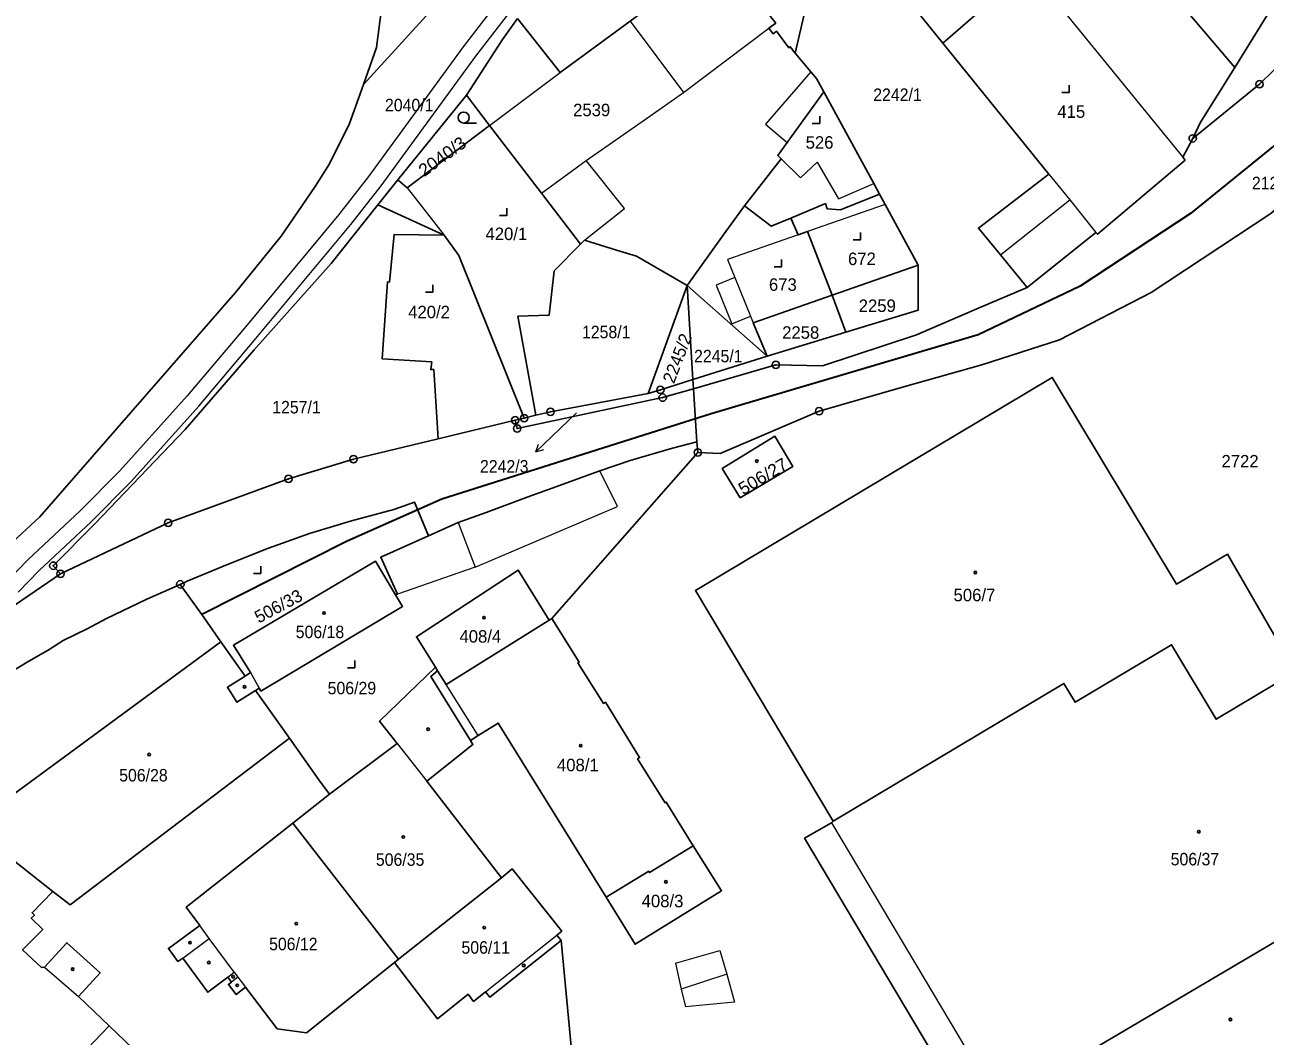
# Model space of a CAD drawing. Extents: x -679733 to -673243, y -1075091 to -1066557.
# Drawn here: x -677024.3 to -676855.4, y -1070716.7 to -1070579 of the extents above; entities that cross this region are included whole.
import ezdxf
from ezdxf.enums import TextEntityAlignment as Align

# ---------------------------------------------------------------- set-up
doc = ezdxf.new("R2010")
doc.units = 0
doc.header["$LTSCALE"] = 0.68
for name, color, linetype, lineweight in [('1', 7, 'Continuous', 25), ('13', 7, 'Continuous', 13), ('3', 7, 'Continuous', 25), ('4', 7, 'Continuous', 13), ('5', 7, 'Continuous', 25), ('6', 7, 'Continuous', 35), ('7', 7, 'Continuous', 13), ('8', 7, 'Continuous', 25)]:
    doc.layers.add(name, color=color, linetype=linetype, lineweight=lineweight)
doc.layers.add('2', color=7, linetype='Continuous')

msp = doc.modelspace()

# ---------------------------------------------------------------- linework, layer by layer
at = {"layer": '1'}
for p, q in [((-676859.47, -1070584.79), (-676849.79, -1070569.04)), ((-676973.53, -1070600.09), (-676964.18, -1070588.55)), ((-676961.04, -1070592.7), (-676964.18, -1070588.55)), ((-676976.25, -1070603.52), (-676967.22, -1070607.61)), ((-676939.41, -1070629.21), (-676934.11, -1070614.47)), ((-676934.11, -1070614.47), (-676933.32, -1070627.3)), ((-676934.11, -1070614.47), (-676923.2, -1070624.1)), ((-676912.49, -1070620.85), (-676914.34, -1070615.81)), ((-676932.64, -1070637.23), (-676952.56, -1070659.85)), ((-676952.56, -1070659.85), (-676952.9, -1070660.06)), ((-676988.3, -1070676.13), (-676992.91, -1070669.66)), ((-676982.84, -1070683.78), (-676987.83, -1070687.72)), ((-676973.42, -1070706.26), (-676987.83, -1070687.72)), ((-677020.51, -1070697.05), (-677027.74, -1070691.36)), ((-676949.82, -1070719.08), (-676951.28, -1070703.69))]:
    msp.add_line(p, q, dxfattribs=at)
for points in [[(-676925.29, -1070545.36), (-676922.46, -1070548.85), (-676925.66, -1070551.65), (-676920.68, -1070560.3), (-676913.65, -1070572.75), (-676911.04, -1070571.06), (-676908.52, -1070574.31), (-676906.34, -1070572.69), (-676899.29, -1070581.47)], [(-676919.41, -1070582.84), (-676917.71, -1070575.56), (-676927.47, -1070563.1), (-676934.42, -1070554.08)], [(-676972.95, -1070555), (-676976.41, -1070582.08), (-676978.18, -1070587.09), (-676951.98, -1070558.36)], [(-676865.23, -1070594.45), (-676856.14, -1070587.08), (-676844.4, -1070575.61), (-676832.6, -1070560.19)], [(-676877.8, -1070563.26), (-676887.56, -1070571.26), (-676890.74, -1070574.03), (-676899.29, -1070581.47)], [(-676865.23, -1070594.45), (-676864.21, -1070592.33), (-676859.47, -1070584.79), (-676877.8, -1070563.26)], [(-676957.23, -1070578.13), (-676951.41, -1070585.47), (-676941.86, -1070578.5), (-676929.46, -1070569.32), (-676922.03, -1070578.74), (-676922.96, -1070579.44), (-676922.39, -1070580.2), (-676921.95, -1070579.86), (-676920.25, -1070582.13), (-676920.05, -1070581.97), (-676919.41, -1070582.84)], [(-676964.18, -1070588.55), (-676959.24, -1070580.98), (-676957.23, -1070578.13)], [(-676832.62, -1070579.59), (-676845.84, -1070597.03), (-676854.57, -1070604.7), (-676870.87, -1070615.42), (-676883.37, -1070621.89), (-676893.98, -1070625.27), (-676904.43, -1070628.25), (-676916.13, -1070631.61), (-676929.61, -1070637.37), (-676932.64, -1070637.23)], [(-676899.29, -1070581.47), (-676884.81, -1070599.31), (-676894.42, -1070606.66), (-676891.42, -1070610.32), (-676887.79, -1070614.74)], [(-676919.41, -1070582.84), (-676917.26, -1070585.38), (-676916.48, -1070586.31), (-676915.48, -1070588.11)], [(-676978.18, -1070587.09), (-676980.11, -1070592.44), (-676982.81, -1070597.93), (-676984.8, -1070601.01), (-676989.42, -1070607.76), (-676995.65, -1070615.43), (-677022.29, -1070646), (-677026.55, -1070649.95), (-677029.32, -1070647.99)], [(-676915.48, -1070588.11), (-676920.47, -1070594.99), (-676921.77, -1070596.78), (-676921.31, -1070597.23), (-676926.31, -1070603.63)], [(-676907.91, -1070602.03), (-676908.69, -1070600.58), (-676915.48, -1070588.11)], [(-676961.04, -1070592.7), (-676972.27, -1070601.18), (-676973.53, -1070600.09), (-676976.25, -1070603.52)], [(-676948.64, -1070608.85), (-676953.96, -1070601.92), (-676961.04, -1070592.7)], [(-676887.79, -1070614.74), (-676878.41, -1070607.25), (-676878.21, -1070607.5), (-676866.26, -1070597.41), (-676866.57, -1070597.02), (-676865.23, -1070594.45)], [(-676920, -1070605.31), (-676915.27, -1070603.33), (-676915.02, -1070604.04), (-676913.2, -1070604.2), (-676907.91, -1070602.03)], [(-676902.64, -1070611.7), (-676907.12, -1070603.47), (-676907.91, -1070602.03)], [(-676976.25, -1070603.52), (-676982.6, -1070611.51), (-676993.08, -1070623.23), (-677002.49, -1070634.12), (-677014.82, -1070646.97), (-677020.46, -1070652.65), (-677019.47, -1070653.76)], [(-676926.31, -1070603.63), (-676929.2, -1070607.62), (-676934.11, -1070614.47)], [(-676926.31, -1070603.63), (-676922.65, -1070606.42), (-676920, -1070605.31)], [(-676920, -1070605.31), (-676918.99, -1070607.6), (-676917.7, -1070607.15), (-676914.34, -1070615.81), (-676902.64, -1070611.7)], [(-676967.22, -1070607.61), (-676974.01, -1070607.54), (-676974.67, -1070614.02), (-676974.92, -1070613.99), (-676975.67, -1070624.47), (-676968.9, -1070624.9), (-676969.03, -1070625.94), (-676968.63, -1070625.94), (-676968.03, -1070635.38)], [(-676967.22, -1070607.61), (-676965.19, -1070610.42), (-676956.31, -1070632.56), (-676954.7, -1070632.17)], [(-676934.11, -1070614.47), (-676941.02, -1070610.47), (-676943.74, -1070609.67), (-676948.07, -1070608.29), (-676948.64, -1070608.85)], [(-676954.7, -1070632.17), (-676957.17, -1070618.68), (-676952.92, -1070618.54), (-676952.24, -1070612.51), (-676948.64, -1070608.85)], [(-676902.64, -1070611.7), (-676902.64, -1070617.86), (-676912.49, -1070620.85), (-676923.2, -1070624.1), (-676933.32, -1070627.3), (-676933.24, -1070628.54)], [(-676887.79, -1070614.74), (-676894.34, -1070617.52), (-676902.86, -1070621.19), (-676915.68, -1070625.42), (-676922.02, -1070625.3), (-676933.24, -1070628.54)], [(-676923.2, -1070624.1), (-676925.1, -1070619.58), (-676914.34, -1070615.81)], [(-676933.32, -1070627.3), (-676937.75, -1070628.7), (-676939.41, -1070629.21)], [(-676914.21, -1070687.45), (-676932.98, -1070656.02), (-676884.37, -1070627.01), (-676867.46, -1070655.15), (-676860.5, -1070651.1), (-676851.35, -1070666.86)], [(-676957.53, -1070632.85), (-676957.26, -1070633.96), (-676937.44, -1070629.76), (-676933.24, -1070628.54)], [(-676933.24, -1070628.54), (-676932.79, -1070635.78), (-676932.64, -1070637.23)], [(-676954.7, -1070632.17), (-676952.72, -1070631.69), (-676939.41, -1070629.21)], [(-676968.03, -1070635.38), (-676957.53, -1070632.85), (-676956.31, -1070632.56)], [(-677019.47, -1070653.76), (-677004.81, -1070646.81), (-676988.41, -1070640.83), (-676979.55, -1070638.15), (-676968.03, -1070635.38)], [(-676932.79, -1070635.78), (-676936.09, -1070636.63), (-676941.88, -1070638.32), (-676945.99, -1070639.71), (-676953.14, -1070642.34), (-676955.88, -1070643.31), (-676961.47, -1070645.41), (-676965.3, -1070646.77), (-676967.1, -1070647.58), (-676969.34, -1070648.57)], [(-676969.34, -1070648.57), (-676971.24, -1070644), (-676974.05, -1070644.98), (-676979.83, -1070646.54), (-676982.68, -1070647.39), (-676985.55, -1070648.28), (-676991.15, -1070650.27), (-676996.73, -1070652.47), (-677002.22, -1070654.77), (-677003.15, -1070655.19)], [(-676973.82, -1070656.6), (-676973.58, -1070656.52), (-676975.85, -1070651.5), (-676969.34, -1070648.57)], [(-676994.33, -1070667.68), (-676993.58, -1070667.21), (-676995.91, -1070663.49), (-676976.56, -1070652.05), (-676973.82, -1070656.6)], [(-677135.39, -1070729.77), (-677126.91, -1070726.13), (-677119.11, -1070722.08), (-677111.25, -1070717.42), (-677103.91, -1070713.3), (-677097.19, -1070709.11), (-677075.17, -1070692.52), (-677062.55, -1070683.44), (-677056.34, -1070679.02), (-677044.15, -1070670.16), (-677029.88, -1070660.86), (-677019.47, -1070653.76)], [(-676952.9, -1070660.06), (-676957.13, -1070653.25), (-676970.99, -1070662.33), (-676968.41, -1070666.46)], [(-677003.15, -1070655.19), (-677007.73, -1070657.23), (-677013.21, -1070659.83), (-677015.86, -1070661.26), (-677019.09, -1070662.86), (-677021.15, -1070664.15), (-677023.81, -1070665.65), (-677026.34, -1070667.21), (-677028.95, -1070668.79), (-677031.47, -1070670.4), (-677034.01, -1070671.98), (-677036.54, -1070673.73), (-677039.05, -1070675.44), (-677041.45, -1070677.28), (-677070.75, -1070698.39), (-677076.54, -1070702.6), (-677081.33, -1070706.06), (-677093, -1070715.15), (-677095.02, -1070716.41)], [(-677003.15, -1070655.19), (-677000.2, -1070659.28), (-676997.65, -1070663.02), (-676994.33, -1070667.68)], [(-676992.91, -1070669.66), (-676992.4, -1070669.34), (-676992.17, -1070669.72), (-676972.87, -1070658.19), (-676973.82, -1070656.6)], [(-676952.9, -1070660.06), (-676966.92, -1070668.84), (-676968.1, -1070666.95)], [(-676952.56, -1070659.85), (-676948.81, -1070665.77), (-676948.98, -1070665.88), (-676945.49, -1070671.41), (-676945.23, -1070671.25), (-676940.59, -1070678.79), (-676940.85, -1070678.95), (-676937.12, -1070684.94), (-676936.95, -1070684.84), (-676933.28, -1070690.83)], [(-677027.74, -1070691.36), (-677030.83, -1070687.38), (-676997.65, -1070663.02)], [(-676914.21, -1070687.45), (-676882.78, -1070668.69), (-676881.25, -1070671.25), (-676868.11, -1070663.41), (-676862.05, -1070673.56), (-676851.21, -1070667.09), (-676851.35, -1070666.86)], [(-676994.33, -1070667.68), (-676996.73, -1070669.2), (-676995.44, -1070671.25), (-676992.91, -1070669.66)], [(-676968.41, -1070666.46), (-676976.01, -1070673.83), (-676973.61, -1070676.87), (-676982.84, -1070683.78)], [(-676963.64, -1070676.47), (-676969.02, -1070667.73), (-676968.1, -1070666.95), (-676968.41, -1070666.46)], [(-676945.15, -1070697.81), (-676959.84, -1070674.09), (-676962.57, -1070675.8), (-676963.64, -1070676.47)], [(-676988.3, -1070676.13), (-677018.18, -1070698.84), (-677020.51, -1070697.05)], [(-676982.84, -1070683.78), (-676984.27, -1070681.84), (-676988.3, -1070676.13)], [(-676959.41, -1070695.16), (-676969.55, -1070682.02), (-676963.29, -1070677.02), (-676963.64, -1070676.47)], [(-676987.83, -1070687.72), (-677002.35, -1070699.14), (-677000.5, -1070701.65), (-677004.77, -1070704.79), (-677003.47, -1070706.56), (-677002.83, -1070706.09), (-676999.42, -1070710.75), (-676996.7, -1070708.68), (-676996.18, -1070709.36), (-676996.59, -1070709.68), (-676995.56, -1070711.04), (-676994.28, -1070710.06), (-676989.95, -1070715.75), (-676985.97, -1070716.27), (-676973.99, -1070706.71)], [(-676895.12, -1070728.36), (-676918.1, -1070689.75), (-676914.43, -1070687.67), (-676914.21, -1070687.45)], [(-676840.2, -1070688.13), (-676840.32, -1070687.92), (-676853.52, -1070695.8), (-676850.07, -1070701.56), (-676885.18, -1070722.27), (-676884.94, -1070722.68), (-676878.23, -1070734.06)], [(-676933.28, -1070690.83), (-676929.41, -1070696.92), (-676941.19, -1070704.21), (-676945.15, -1070697.81)], [(-676945.15, -1070697.81), (-676939.34, -1070694.28), (-676939.24, -1070694.45), (-676933.28, -1070690.83)], [(-676951.28, -1070703.69), (-676951.85, -1070702.96), (-676951.19, -1070702.43), (-676957.95, -1070693.93), (-676959.41, -1070695.16), (-676973.42, -1070706.26), (-676973.99, -1070706.71)], [(-677034.28, -1070697.59), (-677046.67, -1070710.74), (-677026.45, -1070729.62), (-677023.7, -1070726.67), (-677004.38, -1070736.72), (-676997.98, -1070729.55), (-677000.66, -1070726.99), (-676998.67, -1070724.91), (-677001.07, -1070722.57), (-677003.08, -1070724.67), (-677012.86, -1070715.31), (-677017.01, -1070711.34), (-677014.07, -1070708.12), (-677018.61, -1070704), (-677021.65, -1070707.35), (-677022.05, -1070707.36), (-677024.63, -1070704.99), (-677021.89, -1070702.22), (-677023.46, -1070700.67), (-677023.03, -1070700.24), (-677023.35, -1070699.92), (-677020.51, -1070697.05)], [(-676973.99, -1070706.71), (-676968.12, -1070714.35), (-676963.95, -1070711.03), (-676963.19, -1070711.99), (-676961.57, -1070710.69), (-676960.99, -1070711.42), (-676951.28, -1070703.69)]]:
    msp.add_lwpolyline(points, dxfattribs=at)
msp.add_lwpolyline([(-676926.88, -1070643.42), (-676929.32, -1070639.42), (-676922.14, -1070635.03), (-676919.7, -1070639.14)], close=True, dxfattribs=at)
at = {"layer": '13'}
for points in [[(-676954.53, -1070568.88), (-676964.6, -1070581.97), (-676977.51, -1070599.65), (-676981.56, -1070604.82), (-676994.7, -1070620.61), (-677002.21, -1070629.51), (-677011.39, -1070639.73), (-677016.8, -1070645.17), (-677023.86, -1070651.79), (-677026.68, -1070654.7)], [(-677025.24, -1070656.26), (-677022.38, -1070653.31), (-677015.32, -1070646.69), (-677009.85, -1070641.19), (-677000.61, -1070630.91), (-676993.08, -1070621.97), (-676979.92, -1070606.16), (-676975.81, -1070600.93), (-676962.9, -1070583.25), (-676952.87, -1070570.2)]]:
    msp.add_lwpolyline(points, dxfattribs=at)
at = {"layer": '3'}
msp.add_line((-676964.543, -1070592.36), (-676962.793, -1070592.36), dxfattribs=at)
for points in [[(-676883.051, -1070588.19), (-676882.05, -1070588.19), (-676882.05, -1070587.19)], [(-676917.051, -1070592.42), (-676916.05, -1070592.42), (-676916.05, -1070591.42)], [(-676959.651, -1070604.95), (-676958.65, -1070604.95), (-676958.65, -1070603.95)], [(-676911.491, -1070608.27), (-676910.49, -1070608.27), (-676910.49, -1070607.27)], [(-676922.241, -1070611.94), (-676921.24, -1070611.94), (-676921.24, -1070610.94)], [(-676969.761, -1070615.41), (-676968.76, -1070615.41), (-676968.76, -1070614.41)], [(-676993.201, -1070653.7), (-676992.2, -1070653.7), (-676992.2, -1070652.7)], [(-676980.391, -1070666.55), (-676979.39, -1070666.55), (-676979.39, -1070665.55)]]:
    msp.add_lwpolyline(points, dxfattribs=at)
msp.add_circle((-676964.5429, -1070591.6098), 0.75, dxfattribs=at)
at = {"layer": '4'}
for p, q in [((-676887.56, -1070571.26), (-676866.57, -1070597.02)), ((-676941.86, -1070578.5), (-676934.58, -1070588.21)), ((-676934.58, -1070588.21), (-676922.96, -1070579.44)), ((-676961.04, -1070592.7), (-676951.41, -1070585.47)), ((-676917.26, -1070585.38), (-676923.41, -1070592.49)), ((-676939.64, -1070591.72), (-676934.58, -1070588.21)), ((-676947.86, -1070597.47), (-676939.64, -1070591.72)), ((-676923.41, -1070592.49), (-676920.47, -1070594.99)), ((-676953.96, -1070601.92), (-676947.86, -1070597.47)), ((-676942.64, -1070603.99), (-676947.86, -1070597.47)), ((-676921.31, -1070597.23), (-676918.68, -1070599.82)), ((-676918.68, -1070599.82), (-676916.4, -1070597.68)), ((-676916.4, -1070597.68), (-676913.49, -1070602.69)), ((-676884.81, -1070599.31), (-676881.97, -1070602.83)), ((-676972.27, -1070601.18), (-676967.22, -1070607.61)), ((-676913.49, -1070602.69), (-676908.69, -1070600.58)), ((-676907.12, -1070603.47), (-676917.7, -1070607.15)), ((-676891.42, -1070610.32), (-676881.97, -1070602.83)), ((-676881.97, -1070602.83), (-676878.41, -1070607.25)), ((-676948.07, -1070608.29), (-676942.64, -1070603.99)), ((-676918.99, -1070607.6), (-676928.6, -1070610.94)), ((-676928.6, -1070610.94), (-676927.61, -1070613.39)), ((-676927.61, -1070613.39), (-676930.16, -1070614.42)), ((-676927.61, -1070613.39), (-676925.47, -1070618.67)), ((-676930.16, -1070614.42), (-676928.02, -1070619.71)), ((-676928.02, -1070619.71), (-676925.47, -1070618.67)), ((-676925.47, -1070618.67), (-676925.1, -1070619.58)), ((-676943.6, -1070644.57), (-676945.99, -1070639.71)), ((-676963, -1070652.86), (-676943.6, -1070644.57)), ((-676965.3, -1070646.77), (-676963, -1070652.86)), ((-676963, -1070652.86), (-676973.58, -1070656.52)), ((-676993.58, -1070667.21), (-676992.4, -1070669.34)), ((-676962.57, -1070675.8), (-676966.92, -1070668.84)), ((-676973.61, -1070676.87), (-676969.55, -1070682.02)), ((-676999.2, -1070703.43), (-677000.5, -1070701.65)), ((-676961.57, -1070710.69), (-676951.85, -1070702.96)), ((-677002.83, -1070706.09), (-676999.2, -1070703.43)), ((-676995.83, -1070708.02), (-676999.2, -1070703.43)), ((-676935.7, -1070706.8), (-676929.64, -1070705.07)), ((-676929.64, -1070705.07), (-676928.68, -1070708.31)), ((-676935.7, -1070706.8), (-676934.9, -1070710.32)), ((-677021.65, -1070707.35), (-677017.01, -1070711.34)), ((-676996.7, -1070708.68), (-676995.83, -1070708.02)), ((-676995.83, -1070708.02), (-676995.31, -1070708.7)), ((-676928.68, -1070708.31), (-676934.9, -1070710.32)), ((-676928.68, -1070708.31), (-676927.67, -1070712.11)), ((-676995.31, -1070708.7), (-676996.18, -1070709.36)), ((-676995.31, -1070708.7), (-676994.28, -1070710.06)), ((-676934.9, -1070710.32), (-676934.35, -1070712.73)), ((-676927.67, -1070712.11), (-676934.35, -1070712.73)), ((-677023.7, -1070726.67), (-677012.86, -1070715.31))]:
    msp.add_line(p, q, dxfattribs=at)
msp.add_lwpolyline([(-676914.43, -1070687.67), (-676891.45, -1070726.25), (-676884.94, -1070722.68)], dxfattribs=at)
at = {"layer": '5'}
for centre in [(-676924.6068, -1070638.3992), (-676894.8468, -1070653.5692), (-676983.5768, -1070659.0892), (-676961.7768, -1070659.7292), (-676994.3968, -1070669.1592), (-676969.3768, -1070674.9292), (-676948.6068, -1070677.1592), (-677007.3868, -1070678.3792), (-676972.7768, -1070689.6092), (-676864.3868, -1070688.8892), (-676936.9968, -1070695.7192), (-676987.3568, -1070701.4092), (-676961.7468, -1070701.9592), (-677001.8268, -1070703.9992), (-676999.2668, -1070706.7092), (-677017.8168, -1070707.5992), (-676995.9468, -1070708.6392), (-676956.3668, -1070707.0992), (-676995.3968, -1070709.8092), (-676860.0968, -1070714.4692)]:
    msp.add_circle(centre, 0.175, dxfattribs=at)
at = {"layer": '6'}
for p, q in [((-676852.07, -1070593.8), (-676865.52, -1070604.68)), ((-676865.52, -1070604.68), (-676880.58, -1070614.6)), ((-676880.58, -1070614.6), (-676894.44, -1070621.21)), ((-676894.44, -1070621.21), (-676930.81, -1070631.96)), ((-676930.81, -1070631.96), (-676967.54, -1070643.6)), ((-676967.54, -1070643.6), (-676980.43, -1070649.32)), ((-676980.43, -1070649.32), (-677000.2, -1070659.28))]:
    msp.add_line(p, q, dxfattribs=at)
at = {"layer": '7'}
msp.add_line((-676954.709, -1070637.145), (-676953.64, -1070636.809), dxfattribs=at)
msp.add_lwpolyline([(-676949.18, -1070631.83), (-676952.55, -1070635.06), (-676954.709, -1070637.145), (-676954.336, -1070636.089)], dxfattribs=at)
at = {"layer": '8'}
for centre, radius in [((-676856.14, -1070587.0799), 0.5), ((-676856.14, -1070587.0799), 0.0303), ((-676865.23, -1070594.4499), 0.5), ((-676865.23, -1070594.4499), 0.0303), ((-676922.02, -1070625.2999), 0.5), ((-676922.02, -1070625.2999), 0.0303), ((-676937.75, -1070628.6999), 0.5), ((-676937.75, -1070628.6999), 0.0303), ((-676937.44, -1070629.7599), 0.5), ((-676937.44, -1070629.7599), 0.0303), ((-676957.53, -1070632.8499), 0.5), ((-676956.31, -1070632.5599), 0.5), ((-676952.72, -1070631.6899), 0.5), ((-676952.72, -1070631.6899), 0.0303), ((-676916.13, -1070631.6099), 0.5), ((-676916.13, -1070631.6099), 0.0303), ((-676957.26, -1070633.9599), 0.5), ((-676957.53, -1070632.8499), 0.0303), ((-676957.26, -1070633.9599), 0.0303), ((-676956.31, -1070632.5599), 0.0303), ((-676932.64, -1070637.2299), 0.5), ((-676932.64, -1070637.2299), 0.0303), ((-676979.55, -1070638.1499), 0.5), ((-676979.55, -1070638.1499), 0.0303), ((-676988.41, -1070640.8299), 0.5), ((-676988.41, -1070640.8299), 0.0303), ((-677004.81, -1070646.8099), 0.5), ((-677004.81, -1070646.8099), 0.0303), ((-677020.46, -1070652.6499), 0.5), ((-677020.46, -1070652.6499), 0.0303), ((-677019.47, -1070653.7599), 0.5), ((-677019.47, -1070653.7599), 0.0303), ((-677003.15, -1070655.1899), 0.5), ((-677003.15, -1070655.1899), 0.0303)]:
    msp.add_circle(centre, radius, dxfattribs=at)

# ---------------------------------------------------------------- texts
at = {"layer": '2', "width": 0.95}
for s, p in [('2242/1', (-676908.75, -1070589.35)), ('2040/1', (-676975.27, -1070590.759)), ('2122/1', (-676857.16, -1070601.37)), ('1258/1', (-676948.43, -1070621.67)), ('2245/1', (-676933.16, -1070624.95)), ('1257/1', (-676990.63, -1070631.91)), ('506/18', (-676987.43, -1070662.519)), ('506/29', (-676983.08, -1070670.17)), ('506/28', (-677011.48, -1070682.04)), ('506/35', (-676976.51, -1070693.529)), ('506/12', (-676991.06, -1070705.029)), ('506/11', (-676964.85, -1070705.499))]:
    msp.add_text(s, height=1.7, dxfattribs=at).set_placement(p)
at = {"layer": '2'}
for s, p in [('2539', (-676949.64, -1070591.43)), ('415', (-676883.67, -1070591.65)), ('526', (-676917.96, -1070595.85)), ('420/1', (-676961.58, -1070608.3)), ('672', (-676912.19, -1070611.7)), ('673', (-676922.96, -1070615.21)), ('420/2', (-676972.11, -1070618.95)), ('2259', (-676910.73, -1070618.09)), ('2258', (-676921.16, -1070621.739)), ('506/7', (-676897.81, -1070657.499)), ('408/4', (-676965.12, -1070663.13)), ('408/1', (-676951.84, -1070680.65)), ('408/3', (-676940.3, -1070699.17))]:
    msp.add_text(s, height=1.7, dxfattribs=at).set_placement(p)
at = {"layer": '2', "width": 1.05}
for s, rotation, p in [('2040/3', 36, (-676969.92, -1070599.737)), ('506/27', 31, (-676926.472, -1070643.088))]:
    msp.add_text(s, height=1.7, rotation=rotation, dxfattribs=at).set_placement(p)
at = {"layer": '2'}
for s, rotation, p in [('2245/2', 69, (-676935.906, -1070627.954)), ('506/33', 28, (-676992.46, -1070660.54))]:
    msp.add_text(s, height=1.7, rotation=rotation, dxfattribs=at).set_placement(p)
at = {"layer": '2', "width": 0.95}
msp.add_text('2242/3', height=1.7, dxfattribs=at).set_placement((-676955.72, -1070639.963), align=Align.RIGHT)
at = {"layer": '2'}
msp.add_text('2722', height=1.7, dxfattribs=at).set_placement((-676858.78, -1070639.269), align=Align.CENTER)
at = {"layer": '2', "width": 0.95}
msp.add_text('506/37', height=1.7, dxfattribs=at).set_placement((-676864.929, -1070693.47), align=Align.CENTER)

doc.saveas('drawing.dxf')
